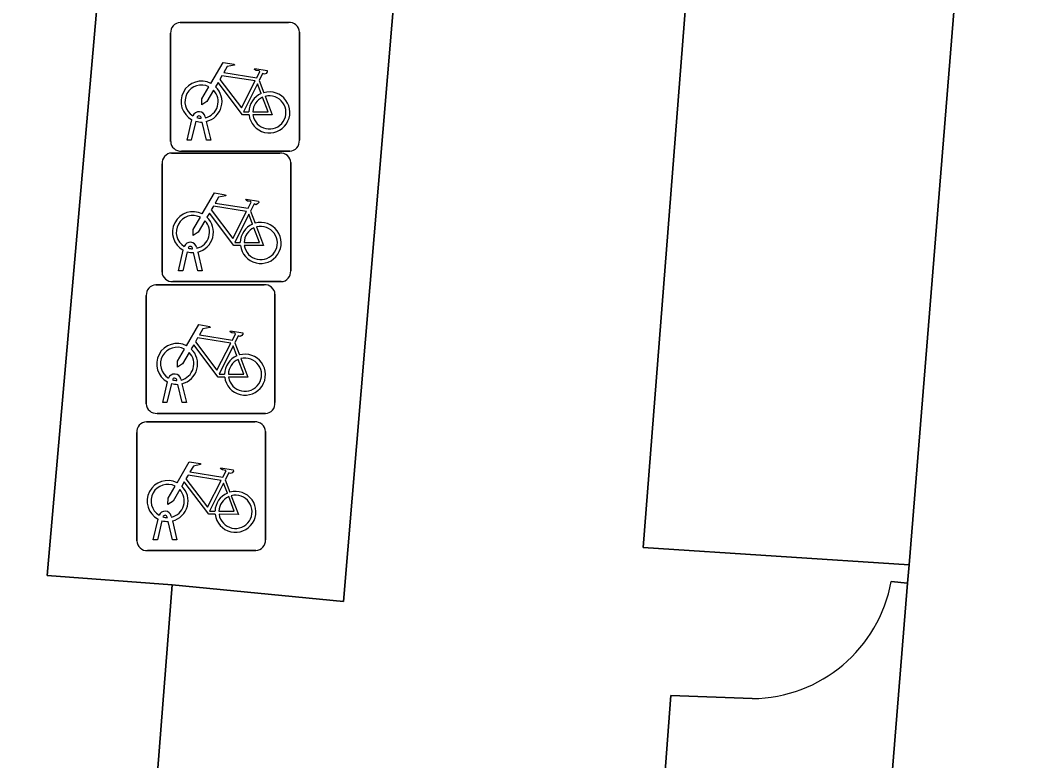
# Model space of a CAD drawing. Extents: x 159960 to 160866, y 382700 to 383354.
# Drawn here: x 160583.39 to 160591.29, y 383268.08 to 383273.83 of the extents above; entities that cross this region are included whole.
import ezdxf

# ---------------------------------------------------------------- set-up
doc = ezdxf.new("R2010")
doc.units = 0
for name, color, linetype in [('IMGEO_Fietsenrek', 7, 'Continuous'), ('IMGEO_Groenvoorziening', 7, 'Continuous'), ('IMGEO_Rijbaan_lokaal_open', 7, 'Continuous'), ('IMGEO_Voetpad_open', 7, 'Continuous')]:
    doc.layers.add(name, color=color, linetype=linetype)

msp = doc.modelspace()

# ---------------------------------------------------------------- linework, layer by layer
at = {"layer": 'IMGEO_Fietsenrek'}
for p, q in [((160584.6329, 383273.8135), (160585.4738, 383273.8135)), ((160585.4738, 383273.8135), (160584.6329, 383273.8135)), ((160585.5575, 383273.7391), (160585.5575, 383272.8982)), ((160585.5575, 383272.8982), (160585.5575, 383273.7391)), ((160584.5585, 383272.8889), (160584.5585, 383273.7298)), ((160584.5585, 383273.7298), (160584.5585, 383272.8889)), ((160585.2452, 383273.3632), (160585.2815, 383273.268)), ((160584.6855, 383272.8983), (160584.7238, 383273.0583)), ((160584.7542, 383273.0461), (160584.7189, 383272.8983)), ((160584.7959, 383273.0699), (160584.7949, 383273.0742)), ((160584.837, 383272.8983), (160584.8031, 383273.04)), ((160584.8266, 383273.0814), (160584.8284, 383273.0735)), ((160584.8354, 383273.0443), (160584.8704, 383272.8983)), ((160584.7189, 383272.8983), (160584.6855, 383272.8983)), ((160584.8704, 383272.8983), (160584.837, 383272.8983)), ((160584.5659, 383272.7995), (160585.4068, 383272.7995)), ((160585.4068, 383272.7995), (160584.5659, 383272.7995)), ((160585.4831, 383272.8145), (160584.6422, 383272.8145)), ((160584.6422, 383272.8145), (160585.4831, 383272.8145)), ((160584.4915, 383271.8749), (160584.4915, 383272.7158)), ((160584.4915, 383272.7158), (160584.4915, 383271.8749)), ((160585.4905, 383272.7251), (160585.4905, 383271.8842)), ((160585.4905, 383271.8842), (160585.4905, 383272.7251)), ((160585.1782, 383272.3492), (160585.2145, 383272.254)), ((160584.6185, 383271.8843), (160584.6568, 383272.0443)), ((160584.6872, 383272.0321), (160584.6519, 383271.8843)), ((160584.7289, 383272.0559), (160584.7279, 383272.0602)), ((160584.77, 383271.8843), (160584.7361, 383272.026)), ((160584.7596, 383272.0674), (160584.7614, 383272.0595)), ((160584.7684, 383272.0303), (160584.8034, 383271.8843)), ((160584.6519, 383271.8843), (160584.6185, 383271.8843)), ((160584.8034, 383271.8843), (160584.77, 383271.8843)), ((160584.4439, 383271.7765), (160585.2848, 383271.7765)), ((160585.2848, 383271.7765), (160584.4439, 383271.7765)), ((160585.4161, 383271.8005), (160584.5752, 383271.8005)), ((160584.5752, 383271.8005), (160585.4161, 383271.8005)), ((160584.3695, 383270.8519), (160584.3695, 383271.6928)), ((160584.3695, 383271.6928), (160584.3695, 383270.8519)), ((160585.3685, 383271.7021), (160585.3685, 383270.8612)), ((160585.3685, 383270.8612), (160585.3685, 383271.7021)), ((160585.0562, 383271.3262), (160585.0925, 383271.231)), ((160584.4965, 383270.8613), (160584.5348, 383271.0213)), ((160584.5652, 383271.0091), (160584.5299, 383270.8613)), ((160584.6069, 383271.0329), (160584.6059, 383271.0372)), ((160584.648, 383270.8613), (160584.6141, 383271.003)), ((160584.6376, 383271.0444), (160584.6394, 383271.0365)), ((160584.6464, 383271.0073), (160584.6814, 383270.8613)), ((160584.5299, 383270.8613), (160584.4965, 383270.8613)), ((160584.6814, 383270.8613), (160584.648, 383270.8613)), ((160585.2941, 383270.7775), (160584.4532, 383270.7775)), ((160584.4532, 383270.7775), (160585.2941, 383270.7775)), ((160584.3699, 383270.7115), (160585.2108, 383270.7115)), ((160585.2108, 383270.7115), (160584.3699, 383270.7115)), ((160584.2955, 383269.7869), (160584.2955, 383270.6278)), ((160584.2955, 383270.6278), (160584.2955, 383269.7869)), ((160585.2945, 383270.6371), (160585.2945, 383269.7962)), ((160585.2945, 383269.7962), (160585.2945, 383270.6371)), ((160584.9822, 383270.2612), (160585.0185, 383270.166)), ((160584.4225, 383269.7963), (160584.4608, 383269.9563)), ((160584.4912, 383269.9441), (160584.4559, 383269.7963)), ((160584.5329, 383269.9679), (160584.5319, 383269.9722)), ((160584.5636, 383269.9794), (160584.5654, 383269.9715)), ((160584.5724, 383269.9423), (160584.6074, 383269.7963)), ((160584.574, 383269.7963), (160584.5401, 383269.938)), ((160584.4559, 383269.7963), (160584.4225, 383269.7963)), ((160584.6074, 383269.7963), (160584.574, 383269.7963)), ((160585.2201, 383269.7125), (160584.3792, 383269.7125)), ((160584.3792, 383269.7125), (160585.2201, 383269.7125))]:
    msp.add_line(p, q, dxfattribs=at)
for points in [[(160584.8711, 383273.3402), (160584.9658, 383273.5037), (160585.052, 383273.4899), (160585.0537, 383273.4812), (160584.9976, 383273.4703), (160584.9714, 383273.425), (160585.2266, 383273.3842)], [(160585.2266, 383273.3842), (160585.2516, 383273.433), (160585.2465, 383273.437), (160585.2233, 383273.4407), (160585.2106, 383273.4482), (160585.2096, 383273.4513), (160585.2118, 383273.4559), (160585.3066, 383273.4408), (160585.3089, 383273.4305), (160585.2995, 383273.4181), (160585.2871, 383273.4117), (160585.2726, 383273.4179), (160585.2452, 383273.3632)], [(160585.1668, 383273.0955), (160585.1171, 383273.0956), (160584.9264, 383273.3473), (160584.9074, 383273.3145)], [(160585.2137, 383273.359), (160584.9569, 383273.4), (160584.9402, 383273.3712), (160585.1072, 383273.1509), (160585.2137, 383273.359)], [(160585.2617, 383273.261), (160585.2324, 383273.3378), (160585.123, 383273.1197), (160585.1657, 383273.1196)], [(160584.8918, 383273.2877), (160584.8402, 383273.1985), (160584.8003, 383273.1725), (160584.8015, 383273.22), (160584.856, 383273.3142)], [(160585.1957, 383273.1195), (160585.3156, 383273.1193), (160585.2724, 383273.2329)], [(160585.2922, 383273.2398), (160585.3472, 383273.0952), (160585.1971, 383273.0955)], [(160584.8041, 383272.3262), (160584.8988, 383272.4897), (160584.985, 383272.4759), (160584.9867, 383272.4672), (160584.9306, 383272.4563), (160584.9044, 383272.411), (160585.1596, 383272.3702)], [(160585.1596, 383272.3702), (160585.1846, 383272.419), (160585.1795, 383272.423), (160585.1563, 383272.4267), (160585.1436, 383272.4342), (160585.1426, 383272.4373), (160585.1448, 383272.4419), (160585.2396, 383272.4268), (160585.2419, 383272.4165), (160585.2325, 383272.4041), (160585.2201, 383272.3977), (160585.2056, 383272.4039), (160585.1782, 383272.3492)], [(160585.0998, 383272.0815), (160585.0501, 383272.0816), (160584.8594, 383272.3333), (160584.8404, 383272.3005)], [(160585.1467, 383272.345), (160584.8899, 383272.386), (160584.8732, 383272.3572), (160585.0402, 383272.1369), (160585.1467, 383272.345)], [(160585.1947, 383272.247), (160585.1654, 383272.3238), (160585.056, 383272.1057), (160585.0987, 383272.1056)], [(160584.8248, 383272.2737), (160584.7732, 383272.1845), (160584.7333, 383272.1585), (160584.7345, 383272.206), (160584.789, 383272.3002)], [(160585.1287, 383272.1055), (160585.2486, 383272.1053), (160585.2054, 383272.2189)], [(160585.2252, 383272.2258), (160585.2802, 383272.0812), (160585.1301, 383272.0815)], [(160584.6821, 383271.3032), (160584.7768, 383271.4667), (160584.863, 383271.4529), (160584.8647, 383271.4442), (160584.8086, 383271.4333), (160584.7824, 383271.388), (160585.0376, 383271.3472)], [(160585.0247, 383271.322), (160584.7679, 383271.363), (160584.7512, 383271.3342), (160584.9182, 383271.1139), (160585.0247, 383271.322)], [(160585.0376, 383271.3472), (160585.0626, 383271.396), (160585.0575, 383271.4), (160585.0343, 383271.4037), (160585.0216, 383271.4112), (160585.0206, 383271.4143), (160585.0228, 383271.4189), (160585.1176, 383271.4038), (160585.1199, 383271.3935), (160585.1105, 383271.3811), (160585.0981, 383271.3747), (160585.0836, 383271.3809), (160585.0562, 383271.3262)], [(160584.9778, 383271.0585), (160584.9281, 383271.0586), (160584.7374, 383271.3103), (160584.7184, 383271.2775)], [(160585.0727, 383271.224), (160585.0434, 383271.3008), (160584.934, 383271.0827), (160584.9767, 383271.0826)], [(160584.7028, 383271.2507), (160584.6512, 383271.1615), (160584.6113, 383271.1355), (160584.6125, 383271.183), (160584.667, 383271.2772)], [(160585.0067, 383271.0825), (160585.1266, 383271.0823), (160585.0834, 383271.1959)], [(160585.1032, 383271.2028), (160585.1582, 383271.0582), (160585.0081, 383271.0585)], [(160584.6081, 383270.2382), (160584.7028, 383270.4017), (160584.789, 383270.3879), (160584.7907, 383270.3792), (160584.7346, 383270.3683), (160584.7084, 383270.323), (160584.9636, 383270.2822)], [(160584.9636, 383270.2822), (160584.9886, 383270.331), (160584.9835, 383270.335), (160584.9603, 383270.3387), (160584.9476, 383270.3462), (160584.9466, 383270.3493), (160584.9488, 383270.3539), (160585.0436, 383270.3388), (160585.0459, 383270.3285), (160585.0365, 383270.3161), (160585.0241, 383270.3097), (160585.0096, 383270.3159), (160584.9822, 383270.2612)], [(160584.9507, 383270.257), (160584.6939, 383270.298), (160584.6772, 383270.2692), (160584.8442, 383270.0489), (160584.9507, 383270.257)], [(160584.6288, 383270.1857), (160584.5772, 383270.0965), (160584.5373, 383270.0705), (160584.5385, 383270.118), (160584.593, 383270.2122)], [(160584.9038, 383269.9935), (160584.8541, 383269.9936), (160584.6634, 383270.2453), (160584.6444, 383270.2125)], [(160584.9987, 383270.159), (160584.9694, 383270.2358), (160584.86, 383270.0177), (160584.9027, 383270.0176)], [(160584.9327, 383270.0175), (160585.0526, 383270.0173), (160585.0094, 383270.1309)], [(160585.0292, 383270.1378), (160585.0842, 383269.9932), (160584.9341, 383269.9935)]]:
    msp.add_lwpolyline(points, dxfattribs=at)
for centre, radius, start, end in [((160584.6362, 383273.7356), 0.0779, 92.4484, 184.28452), ((160584.6362, 383273.7356), 0.0779, 92.4484, 184.28452), ((160585.4796, 383273.7358), 0.0779, 2.4484, 94.28452), ((160585.4796, 383273.7358), 0.0779, 2.4484, 94.28452), ((160584.7981, 383273.1989), 0.159, 62.67661, 242.13685), ((160584.7981, 383273.1989), 0.129, 63.31916, 238.90302), ((160584.7981, 383273.1989), 0.129, 283.60429, 43.43025), ((160584.7981, 383273.1989), 0.159, 283.5766, 46.60424), ((160585.3247, 383273.1149), 0.159, 113.3408, 178.32165), ((160585.3247, 383273.1149), 0.159, 187.0065, 105.77075), ((160585.3247, 383273.1149), 0.129, 113.92302, 177.95563), ((160585.3247, 383273.1149), 0.129, 188.67146, 104.58832), ((160584.7779, 383273.0703), 0.0499, 12.8025, 158.69338), ((160584.7981, 383273.1989), 0.159, 253.99666, 271.78671), ((160584.7779, 383273.0703), 0.0174, 12.8025, 163.45023), ((160584.7981, 383273.1989), 0.129, 253.41502, 269.02044), ((160584.6364, 383272.8922), 0.0779, 182.4484, 274.28452), ((160584.6364, 383272.8922), 0.0779, 182.4484, 274.28452), ((160585.4798, 383272.8924), 0.0779, 272.4484, 4.28452), ((160585.4798, 383272.8924), 0.0779, 272.4484, 4.28452), ((160584.5692, 383272.7216), 0.0779, 92.4484, 184.28452), ((160584.5692, 383272.7216), 0.0779, 92.4484, 184.28452), ((160585.4126, 383272.7218), 0.0779, 2.4484, 94.28452), ((160585.4126, 383272.7218), 0.0779, 2.4484, 94.28452), ((160584.7311, 383272.1849), 0.159, 62.67661, 242.13685), ((160584.7311, 383272.1849), 0.129, 63.31916, 238.90302), ((160584.7311, 383272.1849), 0.129, 283.60429, 43.43025), ((160584.7311, 383272.1849), 0.159, 283.5766, 46.60424), ((160585.2577, 383272.1009), 0.159, 113.3408, 178.32165), ((160585.2577, 383272.1009), 0.159, 187.0065, 105.77075), ((160585.2577, 383272.1009), 0.129, 113.92302, 177.95563), ((160585.2577, 383272.1009), 0.129, 188.67146, 104.58832), ((160584.7109, 383272.0563), 0.0499, 12.8025, 158.69338), ((160584.7109, 383272.0563), 0.0174, 12.8025, 163.45023), ((160584.7311, 383272.1849), 0.159, 253.99666, 271.78671), ((160584.7311, 383272.1849), 0.129, 253.41502, 269.02044), ((160584.5694, 383271.8782), 0.0779, 182.4484, 274.28452), ((160584.5694, 383271.8782), 0.0779, 182.4484, 274.28452), ((160585.4128, 383271.8784), 0.0779, 272.4484, 4.28452), ((160585.4128, 383271.8784), 0.0779, 272.4484, 4.28452), ((160584.4472, 383271.6986), 0.0779, 92.4484, 184.28452), ((160584.4472, 383271.6986), 0.0779, 92.4484, 184.28452), ((160585.2906, 383271.6988), 0.0779, 2.4484, 94.28452), ((160585.2906, 383271.6988), 0.0779, 2.4484, 94.28452), ((160584.6091, 383271.1619), 0.159, 62.67661, 242.13685), ((160584.6091, 383271.1619), 0.129, 63.31916, 238.90302), ((160584.6091, 383271.1619), 0.129, 283.60429, 43.43025), ((160584.6091, 383271.1619), 0.159, 283.5766, 46.60424), ((160585.1357, 383271.0779), 0.159, 113.3408, 178.32165), ((160585.1357, 383271.0779), 0.159, 187.0065, 105.77075), ((160585.1357, 383271.0779), 0.129, 188.67146, 104.58832), ((160585.1357, 383271.0779), 0.129, 113.92302, 177.95563), ((160584.5889, 383271.0333), 0.0499, 12.8025, 158.69338), ((160584.5889, 383271.0333), 0.0174, 12.8025, 163.45023), ((160584.6091, 383271.1619), 0.159, 253.99666, 271.78671), ((160584.6091, 383271.1619), 0.129, 253.41502, 269.02044), ((160584.4474, 383270.8552), 0.0779, 182.4484, 274.28452), ((160584.4474, 383270.8552), 0.0779, 182.4484, 274.28452), ((160585.2908, 383270.8554), 0.0779, 272.4484, 4.28452), ((160585.2908, 383270.8554), 0.0779, 272.4484, 4.28452), ((160584.3732, 383270.6336), 0.0779, 92.4484, 184.28452), ((160584.3732, 383270.6336), 0.0779, 92.4484, 184.28452), ((160585.2166, 383270.6338), 0.0779, 2.4484, 94.28452), ((160585.2166, 383270.6338), 0.0779, 2.4484, 94.28452), ((160584.5351, 383270.0969), 0.159, 62.67661, 242.13685), ((160584.5351, 383270.0969), 0.129, 63.31916, 238.90302), ((160584.5351, 383270.0969), 0.129, 283.60429, 43.43025), ((160584.5351, 383270.0969), 0.159, 283.5766, 46.60424), ((160585.0617, 383270.0129), 0.159, 113.3408, 178.32165), ((160585.0617, 383270.0129), 0.159, 187.0065, 105.77075), ((160585.0617, 383270.0129), 0.129, 113.92302, 177.95563), ((160585.0617, 383270.0129), 0.129, 188.67146, 104.58832), ((160584.5149, 383269.9683), 0.0499, 12.8025, 158.69338), ((160584.5351, 383270.0969), 0.159, 253.99666, 271.78671), ((160584.5149, 383269.9683), 0.0174, 12.8025, 163.45023), ((160584.5351, 383270.0969), 0.129, 253.41502, 269.02044), ((160584.3734, 383269.7902), 0.0779, 182.4484, 274.28452), ((160584.3734, 383269.7902), 0.0779, 182.4484, 274.28452), ((160585.2168, 383269.7904), 0.0779, 272.4484, 4.28452), ((160585.2168, 383269.7904), 0.0779, 272.4484, 4.28452)]:
    msp.add_arc(centre, radius, start, end, dxfattribs=at)
at = {"layer": 'IMGEO_Groenvoorziening'}
msp.add_lwpolyline([(160591.107, 383281.066), (160589.125, 383281.211), (160588.227, 383269.737), (160590.291, 383269.602), (160590.749, 383275.275)], close=True, dxfattribs=at)
at = {"layer": 'IMGEO_Rijbaan_lokaal_open'}
msp.add_lwpolyline([(160591.289, 383283.589), (160591.194, 383282.474), (160591.107, 383281.066), (160590.749, 383275.275), (160590.291, 383269.602), (160590.279, 383269.46), (160589.799, 383263.517), (160589.714, 383262.461), (160589.652, 383261.774), (160589.508, 383260.177), (160588.952, 383254.011), (160588.498, 383248.477), (160588.496, 383248.453), (160587.783, 383240.496), (160587.421, 383236.457), (160587.346, 383235.819), (160587.185, 383234.463), (160587.161, 383232.265), (160587.701, 383227.093), (160587.897, 383225.898), (160588.179, 383224.135), (160588.259, 383223.756), (160587.803, 383217.766)], dxfattribs=at)
at = {"layer": 'IMGEO_Voetpad_open'}
for points in [[(160513.315, 383254.922), (160543.34, 383252.481), (160582.981, 383249.253), (160583.022, 383249.676), (160584.569, 383269.446), (160583.599, 383269.519), (160584.572, 383280.652), (160585.452, 383280.608), (160586.429, 383292.981), (160510.132, 383303.244)], [(160590.01, 383292.529), (160586.429, 383292.981), (160585.452, 383280.608), (160585.404, 383279.996), (160586.784, 383279.877), (160585.9, 383269.316), (160584.569, 383269.446), (160583.022, 383249.676), (160582.981, 383249.253), (160582.88, 383247.781), (160582.344, 383240.936), (160581.98, 383236.274), (160579.082, 383201.597), (160578.819, 383198.623), (160581.011, 383197.801), (160581.574, 383202.42), (160582.177, 383209.489), (160582.317, 383211.506), (160583.342, 383223.457), (160583.628, 383227.471), (160587.701, 383227.093), (160587.161, 383232.265)], [(160590.152, 383269.471), (160590.279, 383269.46), (160590.291, 383269.602), (160588.227, 383269.737), (160589.125, 383281.211), (160587.953, 383281.304), (160588.427, 383287.775)], [(160590.279, 383269.46), (160590.152, 383269.471)], [(160589.665, 383263.528), (160589.799, 383263.517), (160590.279, 383269.46)], [(160587.161, 383232.265), (160587.185, 383234.463), (160587.346, 383235.819), (160585.886, 383235.943), (160586.253, 383240.615), (160584.847, 383240.724), (160585.463, 383248.695), (160586.496, 383248.621), (160587.457, 383260.35), (160589.508, 383260.177), (160589.652, 383261.774), (160589.033, 383261.825), (160586.539, 383262.032), (160586.787, 383264.751), (160588.145, 383264.618), (160588.441, 383268.586), (160589.074, 383268.562)], [(160589.074, 383268.562), (160588.441, 383268.586), (160588.145, 383264.618), (160588.771, 383264.556)]]:
    msp.add_lwpolyline(points, dxfattribs=at)
msp.add_lwpolyline([(160585.452, 383280.608), (160584.572, 383280.652), (160583.599, 383269.519), (160584.569, 383269.446), (160585.9, 383269.316), (160586.784, 383279.877), (160585.404, 383279.996)], close=True, dxfattribs=at)
msp.add_arc((160589.062, 383269.67), 1.108, 270.62224, 349.65483, dxfattribs=at)
msp.add_arc((160589.062, 383269.67), 1.108, 270.62224, 349.65483, dxfattribs=at)

doc.saveas('drawing.dxf')
